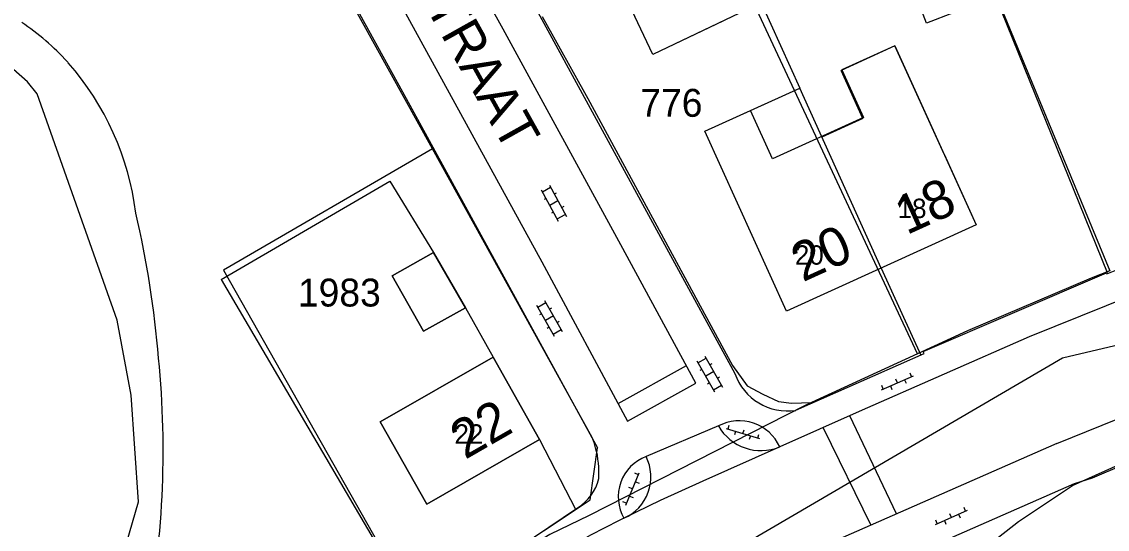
# Model space of a CAD drawing. Extents: x 148816 to 151297, y 399515 to 402500.
# Drawn here: x 150497.1 to 150567.2, y 400303.7 to 400336.4 of the extents above; entities that cross this region are included whole.
import ezdxf

# ---------------------------------------------------------------- set-up
doc = ezdxf.new("R2010")
doc.units = 0
for name, color, linetype in [('B01 Hoofdgebouw  [D] Norm', 7, 'Continuous'), ('B01 Hoofdgebouw  [T] Norm', 7, 'Continuous'), ('B01 hoofgebouw', 7, 'Continuous'), ('B02 Bijgebouw  [D] Norm', 7, 'Continuous'), ('B07 Tussenmuur  [D] Norm', 7, 'Continuous'), ('G01 perceelsgrens', 7, 'Continuous'), ('G02 sectiegrens', 7, 'Continuous'), ('Q21 Lichtmast  Gem', 7, 'Continuous'), ('S02 Open verharding  Norm', 7, 'Continuous'), ('T04 Haag heg  [D] Gem', 7, 'Continuous'), ('T09 Insteek water  [T] Norm', 7, 'Continuous'), ('V00 Kant verharding algemeen  [T] Norm', 7, 'Continuous'), ('V00 Kant verharding algemeen secundair  [T] Gem', 7, 'Continuous'), ('V00 Kant verharding algemeen secundair  [T] Norm', 7, 'Continuous'), ('Z01 perceelnummer', 7, 'Continuous'), ('Z02 huisnummer', 7, 'Continuous'), ('Z02 Huisnummer  [Tekst] Norm', 7, 'Continuous'), ('Z06 straatnaam', 7, 'Continuous')]:
    doc.layers.add(name, color=color, linetype=linetype)

msp = doc.modelspace()

# ---------------------------------------------------------------- linework, layer by layer
at = {"layer": 'B01 Hoofdgebouw  [D] Norm'}
for p, q in [((150553.452, 400334.88), (150549.974, 400333.301)), ((150551.387, 400330.189), (150549.974, 400333.301)), ((150551.387, 400330.189), (150548.739, 400328.987))]:
    msp.add_line(p, q, dxfattribs=at)
at = {"layer": 'B01 Hoofdgebouw  [T] Norm'}
for p, q in [((150537.82, 400334.33), (150535.89, 400338.39)), ((150544.808, 400337.655), (150537.82, 400334.33)), ((150553.452, 400334.88), (150558.7, 400323.32)), ((150541.17, 400329.37), (150547.308, 400332.143)), ((150546.44, 400317.76), (150541.17, 400329.37)), ((150558.7, 400323.32), (150546.44, 400317.76)), ((150520.98, 400320.03), (150523.65, 400321.55)), ((150523.65, 400321.55), (150525.71, 400317.97)), ((150523.01, 400316.46), (150520.98, 400320.03)), ((150525.71, 400317.97), (150523.01, 400316.46)), ((150520.21, 400310.6), (150527.5, 400314.79)), ((150527.5, 400314.79), (150530.5, 400309.47)), ((150523.22, 400305.29), (150520.21, 400310.6)), ((150530.5, 400309.47), (150523.22, 400305.29))]:
    msp.add_line(p, q, dxfattribs=at)
at = {"layer": 'B01 hoofgebouw'}
for points in [[(150542.34, 400336.48), (150537.82, 400334.33), (150535.89, 400338.39), (150540.4, 400340.54)], [(150556.63, 400327.88), (150553.449, 400334.887), (150550.031, 400333.337), (150551.428, 400330.257), (150545.544, 400327.589), (150544.13, 400330.707)], [(150556.63, 400327.88), (150558.7, 400323.32), (150546.44, 400317.76), (150541.17, 400329.37), (150545.73, 400331.43)], [(150523.65, 400321.55), (150520.98, 400320.03), (150523.01, 400316.46), (150525.71, 400317.97), (150523.65, 400321.55)], [(150520.21, 400310.6), (150523.22, 400305.29), (150530.5, 400309.47), (150527.5, 400314.79), (150520.21, 400310.6)]]:
    msp.add_lwpolyline(points, dxfattribs=at)
at = {"layer": 'B02 Bijgebouw  [D] Norm'}
msp.add_lwpolyline([(150556.445, 400344.561), (150559.068, 400337.719), (150555.497, 400336.35), (150552.874, 400343.192)], close=True, dxfattribs=at)
at = {"layer": 'B07 Tussenmuur  [D] Norm'}
msp.add_line((150552.57, 400320.54), (150547.308, 400332.143), dxfattribs=at)
msp.add_line((150552.57, 400320.54), (150547.308, 400332.143), dxfattribs=at)
at = {"layer": 'G01 perceelsgrens'}
for points in [[(150523.582, 400328.238), (150518.075, 400338.188), (150492.16, 400383.379), (150489.965, 400387.104)], [(150494.624, 400285.025), (150501.199, 400293.736), (150504.592, 400305.437), (150504.117, 400312.336), (150503.226, 400317.163), (150498.05, 400331.778), (150497.415, 400332.565), (150485.362, 400343.166), (150479.635, 400350.38), (150476.088, 400356.749), (150473.295, 400361.878), (150463.612, 400371.643)], [(150555.139, 400349.849), (150567.328, 400320.351)], [(150554.899, 400314.998), (150541.922, 400342.794)], [(150530.658, 400336.776), (150533.611, 400331.473), (150542.967, 400314.246), (150543.904, 400312.93), (150544.922, 400312.399), (150545.939, 400311.924), (150546.769, 400311.811), (150548.064, 400311.853)], [(150523.582, 400328.238), (150510.083, 400320.411)], [(150533.904, 400309.589), (150523.582, 400328.238)], [(150510.083, 400320.411), (150522.693, 400298.155)], [(150549.94, 400297.26), (150553.85, 400299.13), (150558.06, 400301.52), (150561.43, 400304.17), (150564.91, 400306.51), (150569.56, 400308.58), (150579.91, 400312.76)], [(150534.119, 400308.942), (150534.02, 400309.268), (150533.904, 400309.589)], [(150522.693, 400298.155), (150532.949, 400305.063)]]:
    msp.add_lwpolyline(points, dxfattribs=at)
for centre, radius, start, end in [((150528.101, 400307.318), 6.233, 356.56609, 15.09934), ((150531.38, 400307.651), 3.027, 301.22972, 346.50583)]:
    msp.add_arc(centre, radius, start, end, dxfattribs=at)
at = {"layer": 'G02 sectiegrens'}
for points in [[(150567.328, 400320.351), (150566.136, 400319.881), (150558.137, 400316.488), (150554.899, 400314.998)], [(150554.899, 400314.998), (150548.064, 400311.853)], [(150548.064, 400311.853), (150547.601, 400311.64), (150533.697, 400304.565)], [(150533.697, 400304.565), (150531.156, 400303.338), (150522.693, 400298.155)]]:
    msp.add_lwpolyline(points, dxfattribs=at)
at = {"layer": 'Q21 Lichtmast  Gem'}
msp.add_lwpolyline([(150470.017, 401545.896), (150556.482, 401148.679), (150587.331, 401006.961), (150639.146, 400861.228), (150791.995, 400651.605), (150911.823, 400487.271), (150967.929, 400385.834), (150992.884, 400314.712), (150864.365, 400354.64), (150785.757, 400358.383), (150705.901, 400348.401), (150564.281, 400314.712), (150489.416, 400271.041), (150319.721, 400151.257), (150222.396, 400100.099), (150103.263, 400037.477), (150071.606, 400097.702), (150036.481, 400058.923), (149995.306, 400040.207), (149954.13, 400021.49), (149930.422, 400026.481), (149891.118, 400015.252), (149831.226, 399977.819), (149652.797, 400166.23)], dxfattribs=at)
at = {"layer": 'S02 Open verharding  Norm'}
for p, q in [((150531.139, 400325.882), (150532.231, 400323.859)), ((150530.611, 400325.597), (150531.703, 400323.574)), ((150530.682, 400325.465), (150531.21, 400325.75)), ((150531.579, 400325.382), (150531.447, 400325.31)), ((150530.919, 400325.025), (150530.787, 400324.954)), ((150531.685, 400324.871), (150531.157, 400324.585)), ((150532.055, 400324.502), (150531.923, 400324.431)), ((150531.395, 400324.146), (150531.263, 400324.074)), ((150531.632, 400323.706), (150532.16, 400323.991)), ((150530.303, 400318.147), (150531.444, 400316.15)), ((150530.378, 400318.017), (150530.899, 400318.314)), ((150530.824, 400318.444), (150531.965, 400316.447)), ((150530.626, 400317.582), (150530.495, 400317.508)), ((150531.394, 400317.446), (150530.874, 400317.148)), ((150531.277, 400317.954), (150531.146, 400317.88)), ((150531.122, 400316.714), (150530.991, 400316.64)), ((150531.773, 400317.086), (150531.642, 400317.012)), ((150531.369, 400316.28), (150531.89, 400316.577)), ((150540.731, 400314.423), (150541.252, 400314.72)), ((150541.177, 400314.85), (150542.318, 400312.853)), ((150540.656, 400314.553), (150541.797, 400312.556)), ((150540.979, 400313.988), (150540.848, 400313.914)), ((150541.63, 400314.36), (150541.499, 400314.286)), ((150541.747, 400313.852), (150541.227, 400313.554)), ((150542.126, 400313.492), (150541.995, 400313.418)), ((150552.583, 400312.674), (150554.642, 400313.58)), ((150553.612, 400313.127), (150553.512, 400313.356)), ((150554.07, 400313.328), (150554.171, 400313.1)), ((150554.528, 400313.53), (150554.427, 400313.759)), ((150541.475, 400313.12), (150541.344, 400313.046)), ((150541.722, 400312.686), (150542.243, 400312.983)), ((150552.697, 400312.724), (150552.597, 400312.953)), ((150553.155, 400312.925), (150553.256, 400312.697)), ((150542.678, 400310.149), (150542.751, 400310.388)), ((150542.559, 400310.185), (150544.711, 400309.528)), ((150543.156, 400310.003), (150543.083, 400309.764)), ((150543.635, 400309.857), (150543.708, 400310.096)), ((150544.113, 400309.71), (150544.04, 400309.471)), ((150544.591, 400309.564), (150544.664, 400309.803)), ((150536.067, 400305.236), (150536.929, 400307.314)), ((150536.881, 400307.198), (150536.65, 400307.294)), ((150536.498, 400306.275), (150536.267, 400306.371)), ((150536.69, 400306.737), (150536.921, 400306.641)), ((150536.115, 400305.351), (150535.884, 400305.447)), ((150536.306, 400305.813), (150536.537, 400305.717)), ((150556.071, 400303.989), (150558.129, 400304.898)), ((150558.015, 400304.848), (150557.914, 400305.076)), ((150556.185, 400304.039), (150556.084, 400304.268)), ((150556.643, 400304.241), (150556.744, 400304.013)), ((150557.1, 400304.443), (150556.999, 400304.672)), ((150557.557, 400304.646), (150557.658, 400304.417))]:
    msp.add_line(p, q, dxfattribs=at)
at = {"layer": 'T04 Haag heg  [D] Gem'}
for p, q in [((150555.254, 400349.645), (150567.161, 400320.255)), ((150544.82, 400337.651), (150547.308, 400332.143)), ((150509.924, 400319.797), (150520.819, 400326.148)), ((150520.819, 400326.148), (150523.65, 400321.55)), ((150552.57, 400320.54), (150555.12, 400314.919)), ((150509.924, 400319.797), (150522.679, 400298.128)), ((150525.71, 400317.97), (150527.5, 400314.79)), ((150530.5, 400309.47), (150532.833, 400304.937))]:
    msp.add_line(p, q, dxfattribs=at)
at = {"layer": 'T09 Insteek water  [T] Norm'}
for centre, radius, start, end in [((150487.866, 400322.791), 16.418, 42.34801, 55.98633), ((150486.377, 400321.803), 18.187, 7.22452, 41.23096), ((150440.325, 400309.24), 65.793, 4.769, 13.04447), ((150445.886, 400308.755), 60.299, 348.71998, 5.66791)]:
    msp.add_arc(centre, radius, start, end, dxfattribs=at)
at = {"layer": 'V00 Kant verharding algemeen  [T] Norm'}
for p, q in [((150515.64, 400342.79), (150521.89, 400331.49)), ((150529.56, 400338.59), (150543.12, 400313.727)), ((150521.89, 400331.49), (150534.24, 400308.941)), ((150577.03, 400322.091), (150562.126, 400316.095)), ((150567.139, 400320.175), (150572.102, 400322.175)), ((150555.266, 400315.161), (150567.107, 400320.232)), ((150567.107, 400320.232), (150567.139, 400320.175)), ((150562.126, 400316.095), (150551.144, 400311.275)), ((150563.908, 400309.213), (150581.047, 400316.135)), ((150547.057, 400311.353), (150555.335, 400315.014)), ((150555.335, 400315.014), (150555.266, 400315.161)), ((150551.144, 400311.275), (150546.009, 400309)), ((150546.009, 400309), (150541.046, 400306.786))]:
    msp.add_line(p, q, dxfattribs=at)
for points in [[(150486.574, 400399.054), (150487.069, 400398.084), (150487.907, 400396.508), (150499.752, 400375.946), (150508.343, 400360.956), (150520.169, 400340.006), (150521.722, 400337.176), (150530.639, 400320.935), (150536.167, 400310.644)], [(150540.585, 400313.115), (150535.738, 400322.029), (150528.14, 400335.949), (150525.409, 400340.883), (150515.884, 400357.886), (150504.161, 400378.27), (150504.159, 400378.277), (150497.862, 400389.204)], [(150562.519, 400273.524), (150549.722, 400297.234), (150550.496, 400300.243), (150565.051, 400306.64), (150566.211, 400306.998), (150570.488, 400308.819), (150570.47, 400308.938), (150578.576, 400312.221)], [(150563.908, 400309.213), (150547.776, 400302.133)], [(150530.8, 400303.585), (150533.759, 400305.577), (150534.24, 400308.941)], [(150541.046, 400306.786), (150538.29, 400305.533), (150535.951, 400304.384)]]:
    msp.add_lwpolyline(points, dxfattribs=at)
for centre, radius, start, end in [((150487.866, 400322.791), 16.418, 42.06161, 42.34801), ((150546.515, 400314.923), 3.611, 199.42562, 278.62977), ((150544.791, 400311.91), 3.155, 209.74193, 292.71187), ((150534.765, 400307.057), 2.924, 293.93921, 26.64749), ((150556.08, 400262.165), 46.772, 115.49028, 122.26662)]:
    msp.add_arc(centre, radius, start, end, dxfattribs=at)
at = {"layer": 'V00 Kant verharding algemeen secundair  [T] Gem'}
for p, q in [((150539.975, 400314.236), (150535.558, 400311.777)), ((150553.555, 400304.669), (150550.533, 400310.997)), ((150548.815, 400310.229), (150551.892, 400303.94))]:
    msp.add_line(p, q, dxfattribs=at)
for centre, radius, start, end in [((150543.393, 400307.798), 2.879, 24.67977, 117.77403), ((150538.356, 400305.77), 2.776, 110.62795, 209.95876)]:
    msp.add_arc(centre, radius, start, end, dxfattribs=at)
at = {"layer": 'V00 Kant verharding algemeen secundair  [T] Norm'}
for p, q in [((150536.167, 400310.644), (150540.585, 400313.115)), ((150542.052, 400310.345), (150537.378, 400308.368))]:
    msp.add_line(p, q, dxfattribs=at)

# ---------------------------------------------------------------- texts
at = {"layer": 'Z01 perceelnummer'}
for s, p in [('776', (150537.004, 400330.303)), ('1983', (150514.89, 400318.055))]:
    msp.add_text(s, height=1.8, dxfattribs=at).set_placement(p)
at = {"layer": 'Z02 huisnummer'}
for s, rotation, p in [('18', 24.38707, (150554.203, 400322.653)), ('20', 24.38707, (150547.497, 400319.612)), ('22', 29.87282, (150525.685, 400308.147))]:
    msp.add_text(s, height=2.5, rotation=rotation, dxfattribs=at).set_placement(p)
at = {"layer": 'Z02 Huisnummer  [Tekst] Norm'}
for s, p in [('18', (150553.63, 400323.765)), ('20', (150546.99, 400320.755)), ('22', (150525.005, 400309.2))]:
    msp.add_text(s, height=1.25, dxfattribs=at).set_placement(p)
at = {"layer": 'Z06 straatnaam'}
msp.add_text('DEKEN DE WIJSSTRAAT', height=2.5, rotation=299.20484, dxfattribs=at).set_placement((150509.302, 400362.1))

doc.saveas('drawing.dxf')
